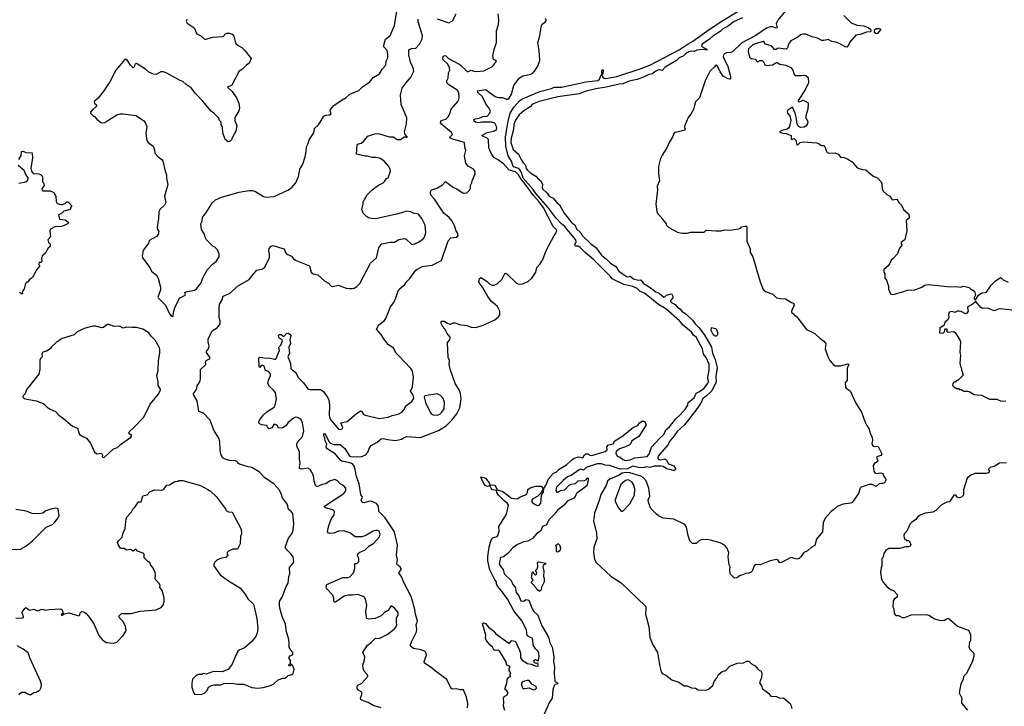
# Model space of a CAD drawing. Extents: x 2087054 to 2277909, y 548907 to 753496.
# Tile 382 of 444: x 2242335 to 2253369, y 648112 to 655800. Entities that reach past the tile are written whole.
import ezdxf

# ---------------------------------------------------------------- set-up
doc = ezdxf.new("R2010")
doc.units = 0

msp = doc.modelspace()

# ---------------------------------------------------------------- linework, layer by layer
at = {"layer": '0CON20XD'}
for points in [[(2244055, 652480), (2244059, 652525), (2244074, 652575), (2244127, 652683), (2244188, 652715), (2244192, 652725), (2244187, 652745), (2244198, 652755), (2244295, 652773), (2244316, 652785), (2244367, 652855), (2244389, 652911), (2244440, 653005), (2244496, 653064), (2244536, 653094), (2244572, 653145), (2244572, 653175), (2244550, 653225), (2244523, 653253), (2244500, 653265), (2244427, 653337), (2244412, 653365), (2244405, 653400), (2244372, 653452), (2244366, 653515), (2244380, 653545), (2244382, 653588), (2244420, 653635), (2244495, 653752), (2244528, 653785), (2244595, 653814), (2244795, 653871), (2244834, 653876), (2244905, 653889), (2244945, 653886), (2244976, 653876), (2245069, 653819), (2245095, 653814), (2245185, 653820), (2245340, 653890), (2245382, 653918), (2245430, 653975), (2245458, 654045), (2245476, 654125), (2245508, 654182), (2245536, 654265), (2245547, 654325), (2245548, 654375), (2245568, 654415), (2245578, 654455), (2245630, 654535), (2245637, 654583), (2245685, 654624), (2245745, 654719), (2245765, 654730), (2245808, 654735), (2245824, 654745), (2245816, 654775), (2245817, 654795), (2245855, 654841), (2245947, 654903), (2245992, 654928), (2246035, 654966), (2246135, 655007), (2246175, 655047), (2246258, 655105), (2246298, 655152), (2246367, 655195), (2246401, 655249), (2246439, 655291), (2246441, 655335), (2246459, 655375), (2246461, 655415), (2246452, 655455), (2246416, 655495), (2246416, 655515), (2246435, 655581), (2246485, 655623), (2246536, 655735), (2246562, 655895)], [(2247580, 649790), (2247596, 649895), (2247615, 649965), (2247635, 649998), (2247685, 650012), (2247694, 650025), (2247709, 650075), (2247706, 650125), (2247790, 650265), (2247812, 650365), (2247801, 650385), (2247759, 650415), (2247700, 650475), (2247681, 650505), (2247677, 650527), (2247635, 650538), (2247618, 650555), (2247605, 650583), (2247576, 650574), (2247549, 650585), (2247502, 650678), (2247505, 650682), (2247555, 650665), (2247598, 650615), (2247608, 650588), (2247635, 650593), (2247655, 650588), (2247671, 650571), (2247687, 650537), (2247749, 650519), (2247845, 650443), (2247915, 650435), (2247945, 650459), (2247995, 650476), (2248017, 650493), (2248027, 650505), (2248031, 650539), (2248055, 650558), (2248115, 650578), (2248178, 650578), (2248196, 650556), (2248198, 650545), (2248179, 650501), (2248143, 650465), (2248084, 650436), (2248072, 650415), (2248077, 650397), (2248099, 650379), (2248135, 650359), (2248155, 650364), (2248175, 650387), (2248182, 650468), (2248189, 650491), (2248205, 650511), (2248210, 650550), (2248235, 650593), (2248261, 650659), (2248319, 650721), (2248347, 650735), (2248381, 650769), (2248464, 650815), (2248520, 650870), (2248550, 650890), (2248596, 650904), (2248645, 650896), (2248663, 650927), (2248685, 650939), (2248705, 650940), (2248726, 650925), (2248745, 650921), (2248895, 650966), (2248919, 650985), (2248914, 651016), (2248935, 651040), (2248985, 651052), (2249006, 651084), (2249023, 651097), (2249095, 651139), (2249214, 651236), (2249262, 651255), (2249280, 651285), (2249310, 651305), (2249337, 651305), (2249356, 651265), (2249274, 651135), (2249194, 651086), (2249184, 651056), (2249169, 651041), (2249125, 651016), (2249058, 650995), (2249020, 650965), (2249017, 650945), (2249029, 650915), (2249065, 650901), (2249095, 650874), (2249125, 650866), (2249175, 650873), (2249225, 650895), (2249365, 650911), (2249389, 650935), (2249415, 651015), (2249507, 651113), (2249555, 651154), (2249575, 651209), (2249618, 651242), (2249683, 651327), (2249735, 651375), (2249795, 651445), (2249821, 651485), (2249826, 651515), (2249895, 651565), (2249915, 651617), (2249955, 651638), (2250004, 651675), (2250048, 651732), (2250053, 651745), (2250046, 651795), (2250063, 651875), (2250060, 651945), (2250027, 652017), (2250000, 652055), (2249986, 652116), (2249915, 652245), (2249887, 652267), (2249865, 652303), (2249771, 652381), (2249728, 652428), (2249575, 652564), (2249495, 652610), (2249337, 652737), (2249288, 652758), (2249255, 652791), (2249205, 652812), (2249105, 652834), (2248975, 652900), (2248956, 652926), (2248771, 653111), (2248672, 653192), (2248615, 653251), (2248595, 653263), (2248562, 653265), (2248556, 653285), (2248570, 653310), (2248567, 653337), (2248470, 653450), (2248446, 653486), (2248406, 653515), (2248345, 653581), (2248252, 653702), (2248118, 653855), (2248090, 653900), (2247979, 654025), (2247958, 654088), (2247940, 654120), (2247917, 654137), (2247878, 654148), (2247865, 654158), (2247846, 654215), (2247810, 654275), (2247782, 654385), (2247779, 654485), (2247806, 654645), (2247833, 654755), (2247875, 654825), (2247935, 654892), (2247969, 654915), (2248165, 654995), (2248295, 655029), (2248325, 655046), (2248406, 655044), (2248685, 655106), (2248815, 655120), (2248834, 655135), (2248845, 655166), (2248860, 655185), (2248858, 655225), (2248865, 655242), (2248872, 655235), (2248870, 655195), (2248862, 655178), (2248869, 655155), (2248884, 655144), (2248902, 655142), (2249026, 655164), (2249301, 655255), (2249398, 655292), (2249727, 655463), (2249825, 655531), (2249880, 655560), (2250035, 655673), (2250195, 655779), (2250395, 655899)], [(2250955, 655946), (2250830, 655795), (2250811, 655755), (2250825, 655711), (2250813, 655707), (2250770, 655720), (2250745, 655721), (2250705, 655705), (2250585, 655622), (2250429, 655541), (2250325, 655440), (2250305, 655432), (2250255, 655430), (2250227, 655415), (2250220, 655385), (2250271, 655275), (2250302, 655165), (2250301, 655139), (2250295, 655134), (2250275, 655139), (2250219, 655169), (2250185, 655215), (2250155, 655280), (2250145, 655290), (2250135, 655290), (2250115, 655264), (2250071, 655229), (2250017, 655115), (2249952, 654925), (2249908, 654882), (2249899, 654839), (2249886, 654794), (2249858, 654742), (2249828, 654705), (2249788, 654615), (2249786, 654595), (2249794, 654575), (2249790, 654565), (2249685, 654537), (2249667, 654525), (2249650, 654485), (2249616, 654434), (2249589, 654365), (2249536, 654284), (2249518, 654245), (2249494, 654155), (2249492, 654075), (2249506, 653995), (2249479, 653935), (2249483, 653895), (2249464, 653735), (2249474, 653654), (2249488, 653625), (2249525, 653590), (2249530, 653575), (2249580, 653515), (2249580, 653505), (2249610, 653475), (2249705, 653422), (2249755, 653410), (2249815, 653410), (2249855, 653420), (2250005, 653420), (2250025, 653440), (2250035, 653442), (2250135, 653437), (2250195, 653438), (2250235, 653448), (2250295, 653443), (2250395, 653458), (2250415, 653470), (2250425, 653480), (2250457, 653487), (2250475, 653487), (2250485, 653480), (2250485, 653320), (2250520, 653235), (2250522, 653195), (2250550, 653145), (2250632, 652865), (2250668, 652778), (2250702, 652752), (2250775, 652728), (2250817, 652687), (2250865, 652677), (2250918, 652675), (2250985, 652633), (2251006, 652626), (2251013, 652603), (2250985, 652538), (2250985, 652524), (2251045, 652472), (2251152, 652332), (2251247, 652287), (2251313, 652223), (2251344, 652204), (2251368, 652175), (2251360, 652115), (2251390, 652030), (2251414, 651985), (2251455, 651936), (2251475, 651926), (2251535, 651926), (2251615, 651946), (2251625, 651940), (2251610, 651900), (2251607, 651763), (2251585, 651735), (2251591, 651685), (2251598, 651675), (2251642, 651645), (2251706, 651505), (2251769, 651405), (2251805, 651302), (2251827, 651255), (2251855, 651217), (2251866, 651166), (2251889, 651125), (2251892, 651088), (2251884, 651056), (2251893, 651033), (2251911, 651021), (2251935, 651026), (2251955, 651022), (2251995, 650940), (2251985, 650921), (2251942, 650905), (2251938, 650895), (2251950, 650865), (2251948, 650852), (2251911, 650829), (2251900, 650810), (2251907, 650745), (2251918, 650725), (2251935, 650720), (2251985, 650728), (2252009, 650719), (2252015, 650692), (2252042, 650655), (2252042, 650645), (2252025, 650616), (2252005, 650606), (2251965, 650603), (2251935, 650572), (2251890, 650595), (2251856, 650596), (2251765, 650566), (2251755, 650553), (2251735, 650495), (2251665, 650394), (2251645, 650386), (2251564, 650376), (2251495, 650348), (2251455, 650311), (2251429, 650295), (2251362, 650218), (2251338, 650165), (2251332, 650065), (2251263, 649985), (2251246, 649914), (2251205, 649890), (2251165, 649853), (2251124, 649836), (2251090, 649785), (2251071, 649769), (2251045, 649760), (2250995, 649776), (2250975, 649777), (2250878, 649725), (2250855, 649718), (2250832, 649752), (2250815, 649757), (2250745, 649741), (2250635, 649697), (2250595, 649700), (2250580, 649695), (2250566, 649684), (2250544, 649626), (2250532, 649615), (2250505, 649602), (2250471, 649599), (2250437, 649583), (2250400, 649575), (2250375, 649550), (2250345, 649547), (2250296, 649595), (2250292, 649645), (2250297, 649675), (2250287, 649695), (2250273, 649785), (2250281, 649835), (2250259, 649885), (2250235, 649915), (2250185, 649943), (2250075, 649974), (2250035, 649979), (2249975, 649978), (2249955, 649968), (2249916, 649934), (2249874, 649934), (2249844, 649965), (2249826, 650026), (2249808, 650118), (2249789, 650149), (2249665, 650206), (2249545, 650219), (2249495, 650244), (2249472, 650265), (2249408, 650328), (2249381, 650395), (2249378, 650425), (2249395, 650465), (2249387, 650555), (2249356, 650636), (2249321, 650675), (2249295, 650689), (2249172, 650725), (2249125, 650729), (2249085, 650722), (2249045, 650698), (2248950, 650655), (2248923, 650635), (2248908, 650585), (2248846, 650484), (2248829, 650415), (2248778, 650275), (2248767, 650185), (2248799, 650055), (2248803, 649987), (2248770, 649890), (2248765, 649835), (2248778, 649755), (2248795, 649723), (2248965, 649564), (2249076, 649495), (2249347, 649235), (2249351, 649215), (2249347, 649145), (2249385, 649005), (2249397, 648885), (2249428, 648808), (2249483, 648715), (2249507, 648557), (2249525, 648498), (2249535, 648480), (2249575, 648461), (2249645, 648410), (2249722, 648382), (2249782, 648342), (2249815, 648340), (2249865, 648318), (2249907, 648317), (2249937, 648297), (2250025, 648292), (2250055, 648304), (2250102, 648345), (2250119, 648391), (2250150, 648435), (2250162, 648465), (2250209, 648501), (2250248, 648515), (2250295, 648562), (2250375, 648594), (2250445, 648600), (2250485, 648617), (2250505, 648618), (2250537, 648587), (2250578, 648565), (2250612, 648525), (2250644, 648504), (2250651, 648475), (2250647, 648435), (2250627, 648375), (2250652, 648335), (2250655, 648310), (2250730, 648255), (2250754, 648224), (2250815, 648223), (2250855, 648202), (2250895, 648208), (2250968, 648145), (2250982, 648115), (2250988, 648085)], [(2244212, 655805), (2244200, 655785), (2244212, 655762), (2244290, 655710), (2244321, 655641), (2244365, 655620), (2244405, 655583), (2244425, 655583), (2244494, 655604), (2244608, 655612), (2244623, 655617), (2244635, 655638), (2244655, 655648), (2244685, 655648), (2244715, 655638), (2244736, 655616), (2244748, 655555), (2244758, 655535), (2244785, 655512), (2244825, 655488), (2244858, 655455), (2244930, 655365), (2244905, 655313), (2244875, 655293), (2244832, 655245), (2244793, 655225), (2244714, 655066), (2244662, 655045), (2244716, 654995), (2244765, 654924), (2244789, 654865), (2244799, 654815), (2244791, 654779), (2244746, 654705), (2244747, 654667), (2244768, 654615), (2244759, 654551), (2244720, 654485), (2244710, 654455), (2244695, 654440), (2244673, 654433), (2244638, 654458), (2244612, 654535), (2244608, 654595), (2244592, 654625), (2244592, 654652), (2244575, 654672), (2244567, 654697), (2244510, 654755), (2244481, 654775), (2244385, 654892), (2244304, 654974), (2244257, 655037), (2244199, 655075), (2244165, 655108), (2244125, 655122), (2243985, 655203), (2243945, 655218), (2243915, 655218), (2243865, 655188), (2243835, 655190), (2243784, 655214), (2243745, 655248), (2243645, 655308), (2243627, 655303), (2243616, 655274), (2243605, 655263), (2243575, 655292), (2243545, 655344), (2243535, 655354), (2243515, 655353), (2243414, 655235), (2243346, 655105), (2243279, 655005), (2243215, 654923), (2243168, 654885), (2243172, 654865), (2243200, 654845), (2243190, 654825), (2243155, 654796), (2243130, 654765), (2243128, 654755), (2243155, 654728), (2243175, 654718), (2243200, 654685), (2243245, 654651), (2243265, 654646), (2243290, 654650), (2243335, 654678), (2243424, 654736), (2243465, 654747), (2243495, 654747), (2243635, 654728), (2243723, 654673), (2243741, 654651), (2243759, 654605), (2243749, 654525), (2243758, 654448), (2243775, 654427), (2243832, 654385), (2243846, 654345), (2243850, 654305), (2243885, 654263), (2243927, 654235), (2243939, 654215), (2243964, 654105), (2243982, 654065), (2243982, 654025), (2243996, 653955), (2243958, 653825), (2243974, 653755), (2243956, 653725), (2243905, 653676), (2243893, 653645), (2243892, 653575), (2243876, 653475), (2243880, 653450), (2243893, 653433), (2243886, 653395), (2243868, 653372), (2243785, 653328), (2243778, 653295), (2243754, 653266), (2243719, 653215), (2243707, 653155), (2243710, 653135), (2243792, 653025), (2243812, 652985), (2243869, 652939), (2243888, 652905), (2243912, 652805), (2243912, 652775), (2243883, 652695), (2243887, 652685), (2243968, 652605), (2244012, 652505), (2244035, 652482), (2244055, 652480)], [(2244282, 648268), (2244295, 648250), (2244365, 648243), (2244405, 648258), (2244435, 648290), (2244450, 648325), (2244475, 648340), (2244515, 648352), (2244586, 648354), (2244625, 648368), (2244715, 648370), (2244775, 648362), (2244845, 648362), (2244935, 648323), (2245005, 648317), (2245065, 648324), (2245145, 648346), (2245182, 648365), (2245233, 648407), (2245285, 648428), (2245305, 648428), (2245325, 648438), (2245345, 648458), (2245385, 648470), (2245399, 648481), (2245412, 648525), (2245397, 648567), (2245385, 648580), (2245375, 648580), (2245365, 648560), (2245350, 648565), (2245352, 648578), (2245370, 648595), (2245368, 648625), (2245353, 648655), (2245365, 648678), (2245396, 648694), (2245397, 648715), (2245365, 648748), (2245354, 648774), (2245356, 648834), (2245348, 648875), (2245324, 648945), (2245312, 649032), (2245278, 649118), (2245250, 649210), (2245246, 649245), (2245248, 649285), (2245276, 649334), (2245323, 649453), (2245345, 649492), (2245351, 649565), (2245364, 649595), (2245358, 649665), (2245401, 649715), (2245409, 649735), (2245399, 649785), (2245368, 649825), (2245321, 649871), (2245311, 649895), (2245346, 649994), (2245383, 650045), (2245401, 650085), (2245408, 650155), (2245395, 650270), (2245381, 650291), (2245349, 650315), (2245335, 650372), (2245279, 650445), (2245266, 650495), (2245244, 650535), (2245188, 650598), (2245078, 650675), (2245019, 650739), (2244935, 650788), (2244895, 650793), (2244800, 650825), (2244780, 650835), (2244775, 650850), (2244755, 650862), (2244686, 650866), (2244625, 650883), (2244605, 650898), (2244588, 650938), (2244581, 650981), (2244579, 651079), (2244568, 651115), (2244512, 651205), (2244468, 651315), (2244394, 651394), (2244344, 651415), (2244324, 651534), (2244286, 651595), (2244284, 651615), (2244315, 651660), (2244325, 651700), (2244354, 651746), (2244363, 651775), (2244362, 651885), (2244421, 651939), (2244416, 651965), (2244425, 651984), (2244468, 652005), (2244463, 652025), (2244429, 652075), (2244429, 652085), (2244450, 652115), (2244460, 652145), (2244446, 652195), (2244446, 652225), (2244493, 652315), (2244552, 652355), (2244580, 652395), (2244583, 652425), (2244572, 652465), (2244570, 652565), (2244576, 652615), (2244603, 652665), (2244616, 652704), (2244687, 652733), (2244785, 652820), (2244905, 652890), (2244946, 652945), (2244994, 652995), (2245055, 653012), (2245077, 653025), (2245134, 653135), (2245136, 653174), (2245127, 653215), (2245132, 653238), (2245154, 653265), (2245175, 653271), (2245294, 653234), (2245307, 653217), (2245312, 653195), (2245330, 653175), (2245381, 653151), (2245405, 653123), (2245434, 653104), (2245583, 653043), (2245603, 652975), (2245622, 652955), (2245675, 652942), (2245755, 652873), (2245795, 652850), (2245825, 652818), (2245835, 652813), (2245908, 652828), (2245995, 652796), (2246031, 652791), (2246065, 652790), (2246085, 652796), (2246115, 652814), (2246145, 652847), (2246267, 653073), (2246333, 653135), (2246359, 653245), (2246385, 653284), (2246395, 653291), (2246485, 653308), (2246535, 653310), (2246585, 653340), (2246645, 653349), (2246665, 653343), (2246725, 653287), (2246745, 653282), (2246805, 653310), (2246859, 653351), (2246874, 653375), (2246886, 653416), (2246880, 653500), (2246842, 653575), (2246804, 653624), (2246745, 653634), (2246718, 653648), (2246675, 653658), (2246575, 653628), (2246425, 653593), (2246325, 653572), (2246274, 653574), (2246245, 653582), (2246222, 653595), (2246184, 653634), (2246170, 653675), (2246186, 653735), (2246185, 653760), (2246229, 653841), (2246285, 653897), (2246355, 653947), (2246407, 653973), (2246425, 653988), (2246445, 654022), (2246465, 654030), (2246490, 654105), (2246488, 654125), (2246471, 654155), (2246423, 654213), (2246378, 654245), (2246327, 654257), (2246285, 654256), (2246233, 654273), (2246205, 654273), (2246110, 654295), (2246116, 654394), (2246122, 654405), (2246162, 654418), (2246187, 654435), (2246235, 654496), (2246315, 654524), (2246355, 654526), (2246475, 654488), (2246525, 654487), (2246542, 654472), (2246565, 654459), (2246603, 654457), (2246645, 654490), (2246670, 654490), (2246675, 654480), (2246680, 654485), (2246653, 654513), (2246647, 654545), (2246670, 654635), (2246672, 654702), (2246609, 654849), (2246601, 654959), (2246622, 655035), (2246666, 655094), (2246720, 655155), (2246752, 655225), (2246745, 655262), (2246716, 655326), (2246697, 655407), (2246696, 655454), (2246705, 655467), (2246724, 655476), (2246775, 655480), (2246817, 655525), (2246846, 655585), (2246849, 655625), (2246800, 655775), (2246800, 655805)], [(2245058, 652018), (2245095, 652012), (2245126, 652014), (2245192, 651998), (2245205, 652001), (2245245, 652095), (2245240, 652135), (2245263, 652157), (2245279, 652205), (2245276, 652216), (2245244, 652235), (2245237, 652265), (2245245, 652276), (2245265, 652276), (2245295, 652253), (2245325, 652287), (2245345, 652290), (2245361, 652281), (2245372, 652265), (2245364, 652215), (2245368, 652175), (2245353, 652135), (2245358, 652065), (2245340, 652025), (2245371, 651955), (2245373, 651895), (2245391, 651875), (2245429, 651849), (2245457, 651795), (2245515, 651733), (2245565, 651668), (2245588, 651658), (2245705, 651659), (2245738, 651638), (2245788, 651568), (2245799, 651539), (2245807, 651485), (2245802, 651368), (2245815, 651327), (2245906, 651216), (2245925, 651210), (2245950, 651220), (2245958, 651235), (2245935, 651288), (2246005, 651300), (2246104, 651386), (2246155, 651420), (2246166, 651416), (2246185, 651388), (2246205, 651372), (2246366, 651336), (2246465, 651349), (2246511, 651369), (2246575, 651382), (2246619, 651405), (2246643, 651435), (2246664, 651476), (2246730, 651525), (2246750, 651555), (2246752, 651565), (2246743, 651595), (2246714, 651645), (2246738, 651685), (2246749, 651801), (2246737, 651865), (2246720, 651895), (2246585, 652035), (2246554, 652065), (2246523, 652123), (2246466, 652165), (2246411, 652231), (2246386, 652275), (2246332, 652335), (2246358, 652385), (2246425, 652432), (2246440, 652455), (2246491, 652585), (2246527, 652635), (2246552, 652685), (2246571, 652755), (2246585, 652780), (2246650, 652835), (2246670, 652865), (2246709, 652901), (2246776, 652994), (2246792, 653008), (2246844, 653036), (2246957, 653053), (2247062, 653105), (2247136, 653325), (2247165, 653356), (2247235, 653367), (2247247, 653385), (2247244, 653405), (2247221, 653445), (2247212, 653485), (2247180, 653545), (2247147, 653587), (2247090, 653635), (2246985, 653790), (2246944, 653835), (2246938, 653865), (2246944, 653885), (2246954, 653896), (2247008, 653915), (2247075, 653950), (2247105, 653990), (2247195, 653923), (2247235, 653908), (2247305, 653858), (2247347, 653863), (2247375, 653890), (2247388, 653915), (2247388, 653945), (2247402, 653975), (2247404, 653996), (2247438, 654075), (2247440, 654095), (2247420, 654125), (2247361, 654161), (2247334, 654194), (2247320, 654275), (2247336, 654336), (2247324, 654375), (2247318, 654425), (2247295, 654434), (2247199, 654459), (2247161, 654475), (2247156, 654485), (2247185, 654515), (2247175, 654539), (2247065, 654626), (2247051, 654645), (2247059, 654671), (2247112, 654688), (2247136, 654714), (2247154, 654745), (2247170, 654800), (2247245, 654886), (2247256, 654905), (2247260, 654935), (2247258, 654978), (2247246, 655006), (2247145, 655070), (2247123, 655095), (2247121, 655115), (2247136, 655146), (2247142, 655205), (2247156, 655234), (2247153, 655265), (2247129, 655305), (2247082, 655352), (2247078, 655375), (2247086, 655394), (2247105, 655399), (2247139, 655365), (2247268, 655298), (2247355, 655216), (2247395, 655234), (2247426, 655225), (2247455, 655219), (2247535, 655227), (2247633, 655275), (2247678, 655335), (2247672, 655345), (2247646, 655356), (2247639, 655395), (2247651, 655465), (2247679, 655545), (2247678, 655675), (2247700, 655745), (2247706, 655794), (2247696, 655865)], [(2247354, 648094), (2247356, 648145), (2247344, 648215), (2247310, 648295), (2247273, 648297), (2247225, 648309), (2247185, 648304), (2247172, 648312), (2247122, 648412), (2246995, 648504), (2246948, 648548), (2246872, 648595), (2246869, 648615), (2246894, 648685), (2246891, 648705), (2246880, 648725), (2246835, 648744), (2246748, 648758), (2246716, 648786), (2246714, 648805), (2246724, 648835), (2246783, 648945), (2246786, 648975), (2246779, 649025), (2246793, 649065), (2246770, 649145), (2246764, 649195), (2246721, 649341), (2246637, 649505), (2246618, 649558), (2246583, 649605), (2246610, 649645), (2246610, 649655), (2246600, 649675), (2246567, 649697), (2246561, 649711), (2246568, 649755), (2246556, 649805), (2246570, 649915), (2246536, 650066), (2246431, 650221), (2246361, 650295), (2246357, 650355), (2246335, 650382), (2246275, 650408), (2246244, 650406), (2246195, 650390), (2246174, 650394), (2246163, 650425), (2246177, 650455), (2246159, 650485), (2246138, 650605), (2246110, 650685), (2246095, 650765), (2246085, 650801), (2246066, 650826), (2246035, 650839), (2245945, 650857), (2245929, 650869), (2245875, 650934), (2245779, 650995), (2245770, 651015), (2245776, 651046), (2245758, 651085), (2245756, 651116), (2245742, 651145), (2245744, 651166), (2245755, 651163), (2245765, 651150), (2245798, 651078), (2245812, 651062), (2245854, 651044), (2245926, 651045), (2245978, 650998), (2246029, 650919), (2246045, 650910), (2246105, 650904), (2246165, 650910), (2246205, 650926), (2246235, 650958), (2246254, 651005), (2246275, 651034), (2246340, 651070), (2246385, 651109), (2246412, 651112), (2246455, 651098), (2246548, 651088), (2246612, 651105), (2246645, 651122), (2246675, 651132), (2246825, 651124), (2247030, 651200), (2247115, 651252), (2247179, 651315), (2247235, 651389), (2247266, 651455), (2247283, 651555), (2247275, 651615), (2247261, 651655), (2247216, 651725), (2247158, 651888), (2247149, 651945), (2247152, 651985), (2247137, 652017), (2247130, 652185), (2247156, 652214), (2247160, 652245), (2247125, 652287), (2247103, 652333), (2247069, 652375), (2247056, 652405), (2247057, 652415), (2247066, 652424), (2247095, 652426), (2247122, 652405), (2247155, 652393), (2247167, 652393), (2247194, 652406), (2247215, 652407), (2247265, 652388), (2247345, 652377), (2247395, 652357), (2247445, 652354), (2247530, 652380), (2247661, 652439), (2247701, 652475), (2247714, 652495), (2247717, 652537), (2247690, 652590), (2247623, 652645), (2247580, 652700), (2247525, 652798), (2247490, 652845), (2247482, 652865), (2247487, 652903), (2247505, 652912), (2247576, 652866), (2247605, 652838), (2247628, 652828), (2247652, 652828), (2247690, 652845), (2247739, 652891), (2247763, 652945), (2247775, 652960), (2247785, 652962), (2247905, 652848), (2247935, 652840), (2247975, 652843), (2248036, 652874), (2248073, 652907), (2248121, 652975), (2248125, 653010), (2248129, 653025), (2248166, 653065), (2248196, 653115), (2248234, 653215), (2248324, 653385), (2248347, 653415), (2248356, 653445), (2248315, 653485), (2248204, 653695), (2248155, 653762), (2248092, 653832), (2248005, 653955), (2247953, 654013), (2247925, 654065), (2247893, 654095), (2247821, 654115), (2247755, 654188), (2247689, 654235), (2247647, 654257), (2247615, 654312), (2247591, 654365), (2247587, 654457), (2247572, 654472), (2247521, 654495), (2247514, 654505), (2247575, 654538), (2247645, 654551), (2247675, 654564), (2247682, 654585), (2247678, 654605), (2247660, 654640), (2247625, 654654), (2247515, 654653), (2247475, 654647), (2247443, 654653), (2247428, 654665), (2247426, 654684), (2247438, 654692), (2247483, 654697), (2247525, 654715), (2247575, 654720), (2247604, 654755), (2247611, 654775), (2247593, 654815), (2247559, 654859), (2247522, 654935), (2247470, 654985), (2247464, 655005), (2247555, 655020), (2247665, 654942), (2247695, 654931), (2247745, 654928), (2247791, 654911), (2247805, 654912), (2247819, 654921), (2247846, 654965), (2247874, 655065), (2247932, 655145), (2247975, 655170), (2248065, 655191), (2248085, 655203), (2248106, 655224), (2248140, 655280), (2248164, 655344), (2248158, 655455), (2248140, 655545), (2248162, 655605), (2248182, 655735), (2248191, 655749), (2248227, 655775), (2248234, 655795), (2248230, 655815)], [(2247015, 655810), (2247145, 655764), (2247185, 655787), (2247227, 655865)], [(2250435, 655822), (2250341, 655779), (2250279, 655731), (2250211, 655695), (2250185, 655669), (2250104, 655616), (2250067, 655583), (2249983, 655525), (2249977, 655505), (2249984, 655495), (2250035, 655470), (2250035, 655458), (2249995, 655465), (2249925, 655458), (2249894, 655445), (2249865, 655447), (2249835, 655440), (2249795, 655419), (2249769, 655391), (2249725, 655374), (2249697, 655343), (2249570, 655270), (2249535, 655231), (2249505, 655240), (2249485, 655236), (2249455, 655220), (2249427, 655193), (2249385, 655187), (2249335, 655160), (2249255, 655132), (2249165, 655112), (2249095, 655081), (2249052, 655078), (2248906, 655044), (2248793, 655027), (2248685, 655001), (2248605, 654970), (2248364, 654936), (2248155, 654886), (2248082, 654855), (2248056, 654825), (2247985, 654780), (2247934, 654736), (2247893, 654675), (2247873, 654625), (2247868, 654572), (2247841, 654475), (2247839, 654425), (2247865, 654346), (2247924, 654295), (2247954, 654235), (2247979, 654199), (2248002, 654172), (2248012, 654135), (2248024, 654114), (2248065, 654082), (2248120, 654050), (2248145, 654020), (2248176, 653996), (2248194, 653955), (2248191, 653925), (2248195, 653905), (2248247, 653857), (2248267, 653825), (2248315, 653803), (2248355, 653753), (2248386, 653726), (2248435, 653635), (2248524, 653525), (2248555, 653505), (2248575, 653458), (2248623, 653413), (2248637, 653385), (2248735, 653291), (2248791, 653251), (2248855, 653162), (2248910, 653120), (2248955, 653075), (2249016, 653036), (2249049, 652985)], [(2251569, 655849), (2251652, 655765), (2251715, 655739), (2251795, 655731), (2251845, 655714), (2251869, 655695), (2251874, 655676), (2251870, 655665), (2251825, 655661), (2251755, 655636), (2251704, 655626), (2251636, 655544), (2251624, 655515), (2251605, 655494), (2251585, 655496), (2251535, 655528), (2251495, 655544), (2251437, 655557), (2251397, 655577), (2251384, 655576), (2251345, 655566), (2251325, 655569), (2251275, 655594), (2251215, 655609), (2251145, 655638), (2251115, 655639), (2251085, 655630), (2251054, 655606), (2250975, 655562), (2250952, 655525), (2250941, 655485), (2250925, 655470), (2250835, 655480), (2250812, 655468), (2250795, 655468), (2250759, 655509), (2250690, 655525), (2250680, 655545), (2250666, 655556), (2250555, 655523), (2250501, 655475), (2250497, 655445), (2250515, 655380), (2250535, 655366), (2250577, 655357), (2250605, 655328), (2250635, 655343), (2250655, 655342), (2250674, 655324), (2250684, 655294), (2250705, 655289), (2250770, 655295), (2250815, 655321), (2250825, 655321), (2250854, 655304), (2250922, 655292), (2250976, 655266), (2250998, 655235), (2251014, 655185), (2251025, 655176), (2251095, 655174), (2251125, 655181), (2251145, 655177), (2251172, 655152), (2251173, 655095), (2251136, 655014), (2251060, 654895), (2251060, 654885), (2251075, 654882), (2251115, 654898), (2251167, 654875), (2251171, 654855), (2251167, 654797), (2251144, 654725), (2251144, 654704), (2251166, 654655), (2251164, 654635), (2251145, 654610), (2251125, 654597), (2251084, 654594), (2251063, 654603), (2251044, 654645), (2251041, 654695), (2251024, 654755), (2250995, 654820), (2250945, 654788), (2250937, 654773), (2250940, 654755), (2250964, 654724), (2250976, 654675), (2250962, 654605), (2250952, 654585), (2250936, 654574), (2250875, 654561), (2250850, 654545), (2250885, 654529), (2250925, 654526), (2250980, 654505), (2250982, 654462), (2250995, 654460), (2251002, 654468), (2251015, 654470), (2251032, 654452), (2251045, 654400), (2251055, 654400), (2251083, 654427), (2251115, 654432), (2251263, 654423), (2251290, 654415), (2251315, 654390), (2251345, 654390), (2251359, 654379), (2251368, 654342), (2251385, 654313), (2251405, 654307), (2251475, 654310), (2251506, 654296), (2251535, 654262), (2251575, 654257), (2251615, 654238), (2251665, 654208), (2251722, 654142), (2251775, 654124), (2251818, 654118), (2251895, 654052), (2251952, 654025), (2251990, 653985), (2251997, 653963), (2252000, 653905), (2252011, 653881), (2252052, 653842), (2252088, 653825), (2252113, 653783), (2252165, 653790), (2252188, 653755), (2252218, 653725), (2252240, 653675), (2252294, 653625), (2252303, 653605), (2252302, 653578), (2252268, 653552), (2252278, 653435), (2252255, 653340), (2252245, 653328), (2252215, 653310), (2252212, 653295), (2252220, 653275), (2252190, 653235), (2252172, 653178), (2252125, 653127), (2252101, 653109), (2252082, 653065), (2252068, 653045), (2252020, 653005), (2252020, 652975), (2252030, 652955), (2252030, 652905), (2252050, 652885), (2252070, 652815), (2252073, 652783), (2252095, 652730), (2252115, 652723), (2252133, 652727), (2252244, 652756), (2252282, 652772), (2252365, 652777), (2252446, 652804), (2252474, 652826), (2252515, 652836), (2252765, 652810), (2252834, 652814), (2252875, 652807), (2252915, 652817), (2252975, 652802), (2252992, 652785), (2253035, 652760), (2253046, 652714), (2253031, 652685), (2253032, 652675), (2253045, 652660), (2253081, 652715), (2253119, 652741), (2253156, 652744), (2253169, 652751), (2253222, 652828), (2253268, 652872), (2253325, 652912), (2253338, 652908), (2253355, 652888), (2253412, 652862)], [(2251945, 655642), (2251928, 655645), (2251915, 655657), (2251913, 655687), (2251935, 655702), (2251965, 655702), (2251982, 655695), (2251983, 655685), (2251945, 655642)], [(2242324, 654236), (2242352, 654278), (2242356, 654324), (2242375, 654329), (2242404, 654314), (2242475, 654310), (2242479, 654255), (2242460, 654135), (2242466, 654106), (2242485, 654080), (2242550, 654075), (2242568, 654068), (2242590, 654045), (2242590, 653985), (2242600, 653975), (2242608, 653945), (2242582, 653905), (2242585, 653890), (2242595, 653883), (2242675, 653884), (2242716, 653866), (2242739, 653825), (2242744, 653764), (2242755, 653744), (2242795, 653731), (2242815, 653731), (2242846, 653744), (2242865, 653760), (2242875, 653760), (2242920, 653715), (2242908, 653702), (2242900, 653675), (2242828, 653655), (2242805, 653630), (2242770, 653615), (2242780, 653565), (2242845, 653559), (2242878, 653535), (2242880, 653525), (2242873, 653515), (2242815, 653490), (2242785, 653482), (2242735, 653486), (2242682, 653455), (2242673, 653435), (2242682, 653368), (2242652, 653335), (2242658, 653305), (2242677, 653287), (2242675, 653260), (2242655, 653242), (2242619, 653181), (2242587, 653155), (2242579, 653125), (2242582, 653095), (2242575, 653082), (2242555, 653080), (2242550, 653065), (2242550, 653055), (2242560, 653045), (2242528, 653005), (2242478, 652915), (2242445, 652890), (2242425, 652860), (2242415, 652860), (2242405, 652850), (2242395, 652830), (2242386, 652785), (2242363, 652755), (2242365, 652732), (2242355, 652730), (2242334, 652744)], [(2242325, 653970), (2242404, 653986), (2242420, 653995), (2242433, 654023), (2242400, 654075), (2242385, 654112), (2242318, 654168)], [(2249049, 652985), (2249135, 652924), (2249155, 652920), (2249175, 652929), (2249215, 652898), (2249265, 652885), (2249297, 652887), (2249327, 652845), (2249391, 652811), (2249465, 652755), (2249500, 652740), (2249555, 652694), (2249565, 652696), (2249582, 652715), (2249635, 652731), (2249645, 652727), (2249655, 652705), (2249655, 652685), (2249630, 652655), (2249630, 652645), (2249645, 652629), (2249681, 652611), (2249705, 652580), (2249734, 652564), (2249757, 652535), (2249805, 652503), (2249876, 652435), (2249905, 652395), (2249945, 652355), (2250005, 652275), (2250086, 652135), (2250098, 652068), (2250129, 651995), (2250151, 651905), (2250135, 651805), (2250140, 651745), (2250090, 651645), (2250025, 651583), (2249991, 651559), (2249975, 651521), (2249937, 651463), (2249840, 651335), (2249784, 651265), (2249702, 651188), (2249670, 651140), (2249615, 651075), (2249602, 651045), (2249491, 650915), (2249486, 650895), (2249495, 650876), (2249515, 650872), (2249565, 650883), (2249585, 650869), (2249607, 650827), (2249666, 650805), (2249686, 650775), (2249686, 650764), (2249665, 650748), (2249641, 650761), (2249585, 650771), (2249547, 650797), (2249525, 650803), (2249445, 650800), (2249395, 650787), (2249355, 650795), (2249335, 650785), (2249285, 650784), (2249205, 650802), (2249145, 650770), (2249065, 650768), (2248945, 650810), (2248895, 650811), (2248855, 650829), (2248805, 650829), (2248685, 650788), (2248655, 650757), (2248625, 650766), (2248605, 650759), (2248514, 650696), (2248475, 650681), (2248429, 650645), (2248351, 650565), (2248344, 650534), (2248355, 650507), (2248401, 650529), (2248445, 650538), (2248488, 650585), (2248515, 650599), (2248565, 650608), (2248595, 650638), (2248665, 650639), (2248682, 650648), (2248695, 650667), (2248705, 650667), (2248706, 650645), (2248689, 650581), (2248575, 650495), (2248560, 650460), (2248545, 650443), (2248470, 650410), (2248442, 650368), (2248363, 650307), (2248328, 650262), (2248265, 650199), (2248237, 650145), (2248195, 650125), (2248174, 650076), (2248125, 650045), (2248080, 649990), (2248028, 649962), (2247985, 649954), (2247915, 649923), (2247863, 649885), (2247807, 649823), (2247755, 649786), (2247725, 649778), (2247718, 649765), (2247710, 649705), (2247726, 649675), (2247752, 649645), (2247764, 649595), (2247841, 649521), (2247861, 649475), (2247887, 649447), (2247898, 649385), (2247928, 649348), (2247950, 649295), (2247980, 649290), (2248011, 649309), (2248039, 649299), (2248078, 649205), (2248097, 649175), (2248141, 649131), (2248186, 649015), (2248262, 648885), (2248276, 648825), (2248301, 648775), (2248321, 648671), (2248317, 648615), (2248330, 648555), (2248326, 648475), (2248332, 648402), (2248335, 648391), (2248361, 648375), (2248366, 648365), (2248335, 648356), (2248325, 648345), (2248309, 648295), (2248301, 648205), (2248273, 648157), (2248199, 647991)], [(2253452, 652548), (2253325, 652561), (2253305, 652560), (2253255, 652540), (2253185, 652569), (2253125, 652568), (2253106, 652576), (2253055, 652642), (2253045, 652642), (2253021, 652619), (2252960, 652585), (2252957, 652575), (2252964, 652535), (2252950, 652515), (2252935, 652507), (2252885, 652532), (2252865, 652537), (2252845, 652537), (2252815, 652521), (2252785, 652534), (2252753, 652525), (2252744, 652504), (2252747, 652463), (2252735, 652440), (2252702, 652415), (2252695, 652380), (2252648, 652345), (2252642, 652295), (2252655, 652290), (2252687, 652293), (2252700, 652305), (2252702, 652328), (2252712, 652338), (2252725, 652340), (2252730, 652325), (2252720, 652315), (2252733, 652303), (2252805, 652308), (2252819, 652299), (2252872, 652215), (2252877, 652195), (2252872, 652075), (2252878, 652045), (2252872, 651955), (2252878, 651918), (2252890, 651895), (2252890, 651875), (2252900, 651855), (2252900, 651835), (2252910, 651825), (2252848, 651762), (2252835, 651760), (2252818, 651742), (2252805, 651740), (2252792, 651728), (2252790, 651705), (2252815, 651680), (2252825, 651680), (2252835, 651670), (2252855, 651670), (2252865, 651660), (2252885, 651660), (2252915, 651640), (2252955, 651642), (2252977, 651637), (2253030, 651605), (2253115, 651596), (2253205, 651553), (2253285, 651550), (2253335, 651530), (2253385, 651534)], [(2243275, 650898), (2243285, 650903), (2243387, 650995), (2243431, 651009), (2243463, 651045), (2243581, 651125), (2243590, 651145), (2243562, 651165), (2243557, 651175), (2243560, 651185), (2243611, 651229), (2243725, 651348), (2243798, 651495), (2243892, 651608), (2243914, 651655), (2243914, 651665), (2243888, 651705), (2243887, 651747), (2243871, 651815), (2243888, 651872), (2243889, 651985), (2243906, 652065), (2243906, 652106), (2243897, 652135), (2243852, 652212), (2243808, 652255), (2243783, 652293), (2243715, 652336), (2243645, 652352), (2243595, 652352), (2243535, 652357), (2243495, 652346), (2243455, 652370), (2243395, 652364), (2243335, 652388), (2243315, 652388), (2243275, 652352), (2243255, 652350), (2243185, 652367), (2243155, 652367), (2243070, 652345), (2242978, 652305), (2242945, 652272), (2242810, 652230), (2242745, 652187), (2242692, 652138), (2242678, 652115), (2242635, 652087), (2242594, 652076), (2242584, 652056), (2242586, 652025), (2242567, 652005), (2242562, 651988), (2242560, 651885), (2242550, 651830), (2242416, 651664), (2242394, 651606), (2242372, 651585), (2242372, 651575), (2242389, 651559), (2242415, 651550), (2242525, 651533), (2242605, 651498), (2242643, 651463), (2242675, 651438), (2242736, 651415), (2242772, 651372), (2242825, 651334), (2242925, 651248), (2242983, 651225), (2243003, 651163), (2243029, 651139), (2243083, 651113), (2243127, 651057), (2243175, 650958), (2243201, 650941), (2243250, 650945), (2243262, 650925), (2243260, 650905), (2243275, 650898)], [(2250145, 652260), (2250160, 652275), (2250160, 652295), (2250148, 652328), (2250135, 652340), (2250085, 652350), (2250080, 652325), (2250105, 652270), (2250115, 652270), (2250125, 652260), (2250145, 652260)], [(2246385, 648094), (2246295, 648123), (2246240, 648155), (2246195, 648169), (2246158, 648188), (2246153, 648205), (2246170, 648245), (2246171, 648265), (2246165, 648276), (2246125, 648298), (2246117, 648315), (2246118, 648335), (2246125, 648348), (2246168, 648372), (2246238, 648445), (2246232, 648465), (2246194, 648504), (2246184, 648534), (2246179, 648575), (2246195, 648618), (2246202, 648665), (2246182, 648715), (2246232, 648798), (2246273, 648825), (2246322, 648875), (2246365, 648870), (2246452, 648915), (2246531, 648975), (2246555, 649003), (2246562, 649025), (2246556, 649055), (2246558, 649102), (2246578, 649135), (2246575, 649163), (2246535, 649213), (2246505, 649232), (2246495, 649232), (2246466, 649184), (2246428, 649165), (2246385, 649127), (2246320, 649095), (2246245, 649088), (2246227, 649097), (2246221, 649111), (2246214, 649174), (2246226, 649245), (2246212, 649312), (2246195, 649337), (2246125, 649364), (2246064, 649356), (2246015, 649358), (2245973, 649345), (2245875, 649280), (2245865, 649280), (2245854, 649295), (2245856, 649325), (2245845, 649358), (2245773, 649433), (2245770, 649455), (2245776, 649475), (2245955, 649553), (2246016, 649554), (2246035, 649561), (2246074, 649605), (2246091, 649655), (2246090, 649710), (2246115, 649712), (2246134, 649735), (2246136, 649766), (2246121, 649805), (2246129, 649825), (2246145, 649840), (2246201, 649859), (2246249, 649905), (2246302, 649938), (2246364, 650005), (2246374, 650035), (2246362, 650072), (2246345, 650080), (2246325, 650081), (2246295, 650074), (2246205, 650022), (2246165, 650011), (2246095, 650010), (2246036, 650056), (2245967, 650077), (2245907, 650073), (2245855, 650052), (2245815, 650048), (2245792, 650055), (2245784, 650065), (2245801, 650135), (2245828, 650215), (2245860, 650255), (2245863, 650295), (2245845, 650311), (2245763, 650333), (2245750, 650345), (2245750, 650355), (2245966, 650495), (2245991, 650525), (2245991, 650555), (2245965, 650584), (2245925, 650602), (2245896, 650636), (2245865, 650651), (2245807, 650633), (2245767, 650605), (2245725, 650596), (2245685, 650576), (2245662, 650575), (2245651, 650585), (2245635, 650635), (2245628, 650695), (2245592, 650765), (2245565, 650780), (2245498, 650768), (2245472, 650775), (2245469, 650785), (2245479, 650835), (2245470, 650885), (2245472, 650965), (2245444, 651015), (2245441, 651039), (2245446, 651065), (2245505, 651135), (2245520, 651195), (2245503, 651285), (2245485, 651326), (2245447, 651347), (2245425, 651348), (2245402, 651338), (2245339, 651285), (2245322, 651255), (2245285, 651231), (2245235, 651228), (2245223, 651255), (2245195, 651270), (2245178, 651262), (2245160, 651230), (2245130, 651220), (2245121, 651225), (2245105, 651258), (2245043, 651263), (2245019, 651279), (2245016, 651295), (2245024, 651316), (2245066, 651375), (2245105, 651409), (2245185, 651462), (2245197, 651483), (2245214, 651556), (2245200, 651625), (2245177, 651657), (2245133, 651693), (2245117, 651725), (2245124, 651765), (2245144, 651815), (2245144, 651835), (2245126, 651856), (2245087, 651877), (2245079, 651915), (2245067, 651927), (2245042, 651928), (2245025, 651907), (2245020, 651915), (2245014, 652015), (2245027, 652023), (2245058, 652018)], [(2247015, 651373), (2247042, 651385), (2247066, 651405), (2247092, 651445), (2247094, 651516), (2247080, 651560), (2247052, 651592), (2247015, 651610), (2246875, 651587), (2246868, 651575), (2246881, 651515), (2246935, 651404), (2246948, 651388), (2246970, 651375), (2247015, 651373)], [(2253395, 650838), (2253315, 650836), (2253255, 650798), (2253210, 650785), (2253190, 650765), (2253200, 650755), (2253200, 650735), (2253185, 650722), (2253165, 650718), (2253038, 650718), (2252995, 650702), (2252953, 650667), (2252912, 650535), (2252912, 650488), (2252907, 650473), (2252890, 650455), (2252865, 650448), (2252845, 650450), (2252825, 650478), (2252805, 650478), (2252755, 650402), (2252725, 650398), (2252665, 650367), (2252602, 650305), (2252570, 650285), (2252484, 650276), (2252425, 650253), (2252400, 650235), (2252375, 650200), (2252332, 650175), (2252315, 650157), (2252276, 650074), (2252248, 650045), (2252242, 650025), (2252248, 649995), (2252275, 649970), (2252295, 649970), (2252308, 649958), (2252322, 649925), (2252313, 649907), (2252295, 649898), (2252265, 649898), (2252195, 649878), (2252075, 649878), (2252043, 649857), (2252020, 649825), (2252008, 649775), (2251998, 649762), (2251998, 649685), (2251988, 649662), (2251982, 649615), (2251992, 649535), (2252007, 649507), (2252054, 649454), (2252095, 649420), (2252128, 649408), (2252170, 649365), (2252170, 649335), (2252140, 649315), (2252122, 649295), (2252120, 649225), (2252130, 649205), (2252135, 649150), (2252155, 649130), (2252185, 649130), (2252225, 649108), (2252255, 649108), (2252325, 649138), (2252495, 649142), (2252525, 649132), (2252566, 649106), (2252585, 649093), (2252655, 649073), (2252700, 649075), (2252735, 649098), (2252752, 649092), (2252845, 649008), (2252963, 648963), (2252975, 648950), (2252992, 648912), (2252990, 648845), (2252980, 648835), (2252970, 648775), (2252980, 648765), (2252980, 648755), (2253027, 648707), (2253028, 648675), (2253012, 648618), (2252967, 648523), (2252942, 648475), (2252913, 648447), (2252907, 648413), (2252882, 648365), (2252862, 648265), (2252892, 648205), (2252888, 648155), (2252893, 648145), (2252955, 648070)], [(2242291, 649099), (2242367, 649103), (2242378, 649112), (2242370, 649145), (2242360, 649155), (2242362, 649165), (2242391, 649209), (2242405, 649217), (2242445, 649188), (2242495, 649200), (2242535, 649181), (2242585, 649199), (2242625, 649188), (2242667, 649197), (2242795, 649203), (2242808, 649198), (2242820, 649175), (2242818, 649152), (2242800, 649145), (2242805, 649130), (2242832, 649148), (2242885, 649160), (2242996, 649124), (2243008, 649135), (2243011, 649159), (2243027, 649173), (2243055, 649172), (2243081, 649151), (2243118, 649108), (2243167, 649035), (2243222, 648905), (2243262, 648855), (2243305, 648828), (2243385, 648820), (2243425, 648832), (2243496, 648904), (2243522, 648945), (2243527, 648965), (2243522, 649005), (2243493, 649063), (2243450, 649105), (2243450, 649125), (2243475, 649150), (2243585, 649153), (2243685, 649177), (2243865, 649194), (2243920, 649220), (2243944, 649246), (2243954, 649285), (2243954, 649324), (2243935, 649400), (2243907, 649445), (2243909, 649465), (2243903, 649483), (2243852, 649535), (2243858, 649585), (2243852, 649612), (2243827, 649667), (2243800, 649695), (2243797, 649717), (2243785, 649730), (2243775, 649730), (2243730, 649775), (2243730, 649815), (2243718, 649828), (2243655, 649850), (2243635, 649870), (2243605, 649850), (2243575, 649868), (2243535, 649862), (2243505, 649880), (2243475, 649878), (2243464, 649884), (2243442, 649915), (2243432, 649945), (2243442, 649965), (2243474, 649996), (2243484, 650006), (2243494, 650056), (2243518, 650105), (2243528, 650215), (2243535, 650230), (2243555, 650250), (2243560, 650265), (2243589, 650291), (2243602, 650318), (2243628, 650345), (2243665, 650400), (2243695, 650400), (2243715, 650470), (2243765, 650480), (2243795, 650512), (2243845, 650538), (2243928, 650532), (2243945, 650540), (2243985, 650590), (2244015, 650592), (2244075, 650630), (2244107, 650633), (2244118, 650642), (2244162, 650642), (2244360, 650585), (2244445, 650540), (2244475, 650520), (2244535, 650460), (2244642, 650325), (2244648, 650305), (2244675, 650290), (2244716, 650285), (2244817, 650095), (2244822, 650045), (2244810, 650015), (2244807, 649933), (2244775, 649870), (2244725, 649870), (2244675, 649850), (2244660, 649835), (2244660, 649815), (2244670, 649805), (2244665, 649800), (2244645, 649780), (2244598, 649772), (2244545, 649750), (2244523, 649727), (2244512, 649705), (2244512, 649685), (2244582, 649585), (2244665, 649523), (2244808, 649435), (2244865, 649362), (2244890, 649315), (2244956, 649256), (2244993, 649095), (2245002, 648985), (2244998, 648935), (2244982, 648895), (2244929, 648831), (2244855, 648768), (2244795, 648742), (2244781, 648729), (2244748, 648665), (2244717, 648583), (2244670, 648525), (2244605, 648500), (2244508, 648502), (2244425, 648472), (2244395, 648480), (2244375, 648470), (2244335, 648470), (2244325, 648460), (2244312, 648458), (2244273, 648417), (2244263, 648373), (2244263, 648325), (2244282, 648268)], [(2249095, 650298), (2249171, 650379), (2249224, 650476), (2249229, 650549), (2249215, 650595), (2249194, 650625), (2249155, 650648), (2249125, 650641), (2249070, 650595), (2249008, 650425), (2249010, 650405), (2249046, 650335), (2249075, 650298), (2249095, 650298)], [(2242245, 649867), (2242345, 649873), (2242405, 649907), (2242480, 649965), (2242633, 650117), (2242701, 650149), (2242727, 650175), (2242768, 650222), (2242778, 650245), (2242768, 650318), (2242758, 650328), (2242735, 650332), (2242685, 650320), (2242629, 650301), (2242596, 650274), (2242545, 650266), (2242475, 650271), (2242407, 650297), (2242290, 650315)], [(2248355, 649840), (2248350, 649845), (2248352, 649895), (2248342, 649915), (2248365, 649930), (2248375, 649930), (2248385, 649920), (2248397, 649885), (2248390, 649855), (2248375, 649842), (2248355, 649840)], [(2247772, 648065), (2247755, 648115), (2247760, 648155), (2247757, 648205), (2247765, 648221), (2247795, 648236), (2247808, 648265), (2247795, 648287), (2247770, 648305), (2247796, 648374), (2247803, 648427), (2247815, 648440), (2247840, 648445), (2247830, 648455), (2247830, 648475), (2247840, 648485), (2247822, 648515), (2247822, 648535), (2247832, 648552), (2247825, 648560), (2247793, 648573), (2247785, 648612), (2247715, 648727), (2247695, 648740), (2247665, 648737), (2247650, 648745), (2247633, 648775), (2247602, 648802), (2247564, 648854), (2247556, 648876), (2247558, 648908), (2247520, 649035), (2247534, 649046), (2247555, 649038), (2247590, 649000), (2247650, 648955), (2247672, 648922), (2247815, 648818), (2247825, 648818), (2247851, 648849), (2247885, 648842), (2247900, 648825), (2247912, 648785), (2247932, 648752), (2247946, 648706), (2247947, 648655), (2247965, 648628), (2248025, 648590), (2248066, 648586), (2248110, 648565), (2248135, 648562), (2248145, 648570), (2248145, 648590), (2248137, 648597), (2248125, 648592), (2248105, 648600), (2248098, 648625), (2248115, 648637), (2248145, 648620), (2248150, 648625), (2248158, 648672), (2248154, 648705), (2248145, 648726), (2248116, 648755), (2248091, 648801), (2248087, 648853), (2248077, 648875), (2248039, 648889), (2248022, 648905), (2248013, 648965), (2247967, 649065), (2247873, 649183), (2247805, 649309), (2247735, 649407), (2247689, 649459), (2247679, 649485), (2247679, 649505), (2247658, 649528), (2247602, 649642), (2247582, 649742), (2247580, 649790)], [(2248165, 649400), (2248155, 649400), (2248141, 649411), (2248110, 649445), (2248105, 649460), (2248070, 649495), (2248070, 649505), (2248090, 649525), (2248072, 649555), (2248080, 649615), (2248088, 649618), (2248092, 649602), (2248115, 649582), (2248128, 649592), (2248132, 649612), (2248120, 649625), (2248120, 649635), (2248135, 649650), (2248142, 649675), (2248138, 649722), (2248155, 649730), (2248230, 649715), (2248225, 649700), (2248215, 649700), (2248202, 649688), (2248198, 649675), (2248210, 649625), (2248206, 649566), (2248212, 649545), (2248212, 649505), (2248182, 649445), (2248178, 649415), (2248165, 649400)], [(2242327, 648243), (2242355, 648270), (2242395, 648270), (2242422, 648252), (2242455, 648242), (2242493, 648267), (2242525, 648270), (2242535, 648280), (2242545, 648280), (2242565, 648300), (2242577, 648323), (2242578, 648355), (2242568, 648395), (2242447, 648655), (2242431, 648711), (2242375, 648752), (2242305, 648788)], [(2248088, 648298), (2248115, 648300), (2248128, 648315), (2248122, 648335), (2248075, 648362), (2248045, 648400), (2248022, 648402), (2247992, 648395), (2247967, 648383), (2247958, 648372), (2247958, 648348), (2247973, 648313), (2247995, 648310), (2248045, 648318), (2248088, 648298)]]:
    msp.add_lwpolyline(points, dxfattribs=at)

doc.saveas('drawing.dxf')
